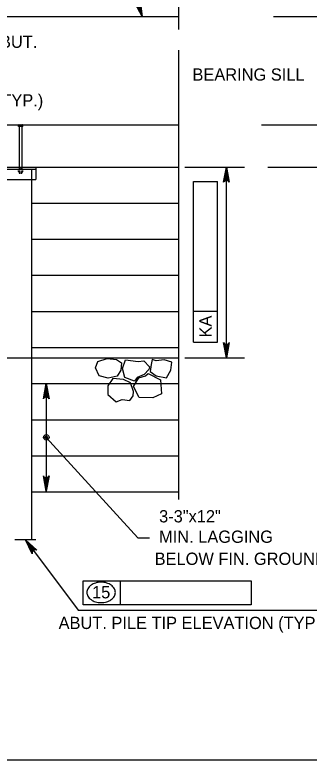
# Model space of a CAD drawing. Extents: x 638304 to 640306, y 296653 to 298435.
# Drawn here: x 639573.7 to 639645.7, y 297856.5 to 298038.9 of the extents above; entities that cross this region are included whole.
import ezdxf

# ---------------------------------------------------------------- set-up
doc = ezdxf.new("R2010")
doc.units = 0
for name, color, linetype in [('2', 7, 'Continuous'), ('4', 7, 'Continuous'), ('Level 3', 7, 'Continuous'), ('Level 4', 7, 'Continuous'), ('Level 5', 7, 'Continuous'), ('Level 52', 7, 'Continuous'), ('Level 8', 7, 'Continuous')]:
    doc.layers.add(name, color=color, linetype=linetype)

# ---------------------------------------------------------------- blocks, each defined once
blk = doc.blocks.new('ROCK')
at = {"layer": '4'}
for points in [[(2.36725, 1.088), (2.2065, 0.82625), (2.378625, 0.506625), (2.66975, 0.3095), (3.128875, 0.403375), (3.48475, 0.6775), (3.4915, 1.123375), (3.25625, 1.36725), (2.783625, 1.308375)], [(1.10175, -0.02725), (1.4015, -0.159125), (1.78825, -0.148875), (1.980875, -0.266), (2.343375, 0.09475), (2.27875, 0.5505), (1.969375, 0.883), (1.4225, 0.553625), (1.152875, 0.479), (1.0105, 0.082)], [(0.74675, 0.359875), (0.882, 0.16), (1.072875, -0.144), (0.892, -0.457375), (0.448125, -0.758625), (0.1, -0.49325), (-0.095, -0.146375), (0.202875, 0.1025), (0.579125, 0.219875)], [(2.231375, -0.71725), (2.2025, -0.266375), (2.45475, 0.037125), (2.9085, 0.28875), (3.2995, 0.047625), (3.46875, -0.344), (3.231625, -0.855), (2.92, -0.860375), (2.5765, -1.054625), (2.340375, -0.904375)], [(1.2085, -0.192875), (0.778375, -0.737625), (1.008375, -1.391375), (1.48725, -1.396875), (2.09825, -1.106625), (2.133375, -0.486375), (1.723125, -0.203375), (1.37425, -0.239875)]]:
    blk.add_lwpolyline(points, close=True, dxfattribs=at)

msp = doc.modelspace()

# ---------------------------------------------------------------- linework, layer by layer
at = {"layer": '2'}
msp.add_line((640102.46, 297856.46), (639316.46, 297856.46), dxfattribs=at)
at = {"layer": 'Level 3'}
for p, q in [((639478.42, 298038.53), (639613.76, 298038.53)), ((639636.99, 298038.53), (639682.8, 298038.53)), ((639457.34, 298012.01), (639613.76, 298012.01)), ((639574.58, 298011.61), (639574.58, 298011.91)), ((639575.64, 298011.61), (639574.58, 298011.61)), ((639574.7, 298012.01), (639575.51, 298012.01)), ((639574.74, 298012), (639574.74, 298012)), ((639574.75, 298012), (639574.75, 298012)), ((639574.77, 298012), (639574.77, 298012)), ((639574.77, 298011.99), (639574.77, 298011.99)), ((639574.78, 298012), (639574.78, 298012)), ((639574.78, 298011.61), (639574.78, 298001.13)), ((639574.79, 298011.99), (639574.79, 298011.99)), ((639574.8, 298012), (639574.8, 298012)), ((639574.8, 298011.99), (639574.8, 298011.99)), ((639574.8, 298011.97), (639574.8, 298011.97)), ((639574.81, 298012), (639574.81, 298012)), ((639574.81, 298011.97), (639574.81, 298011.97)), ((639574.82, 298011.99), (639574.82, 298011.99)), ((639574.82, 298011.96), (639574.82, 298011.96)), ((639574.83, 298012), (639574.83, 298012)), ((639574.83, 298011.99), (639574.83, 298011.99)), ((639574.83, 298011.97), (639574.83, 298011.97)), ((639574.83, 298011.96), (639574.83, 298011.96)), ((639574.83, 298011.94), (639574.83, 298011.94)), ((639574.83, 298011.93), (639574.83, 298011.93)), ((639574.83, 298011.91), (639574.83, 298011.61)), ((639574.84, 298012), (639574.84, 298012)), ((639574.84, 298011.99), (639574.84, 298011.99)), ((639574.84, 298011.97), (639574.84, 298011.97)), ((639574.84, 298011.96), (639574.84, 298011.96)), ((639574.84, 298011.94), (639574.84, 298011.94)), ((639574.84, 298011.93), (639574.84, 298011.93)), ((639574.85, 298011.99), (639574.85, 298011.99)), ((639574.85, 298011.96), (639574.85, 298011.96)), ((639574.85, 298011.93), (639574.85, 298011.93)), ((639574.86, 298012), (639574.86, 298012)), ((639574.86, 298011.97), (639574.86, 298011.97)), ((639574.86, 298011.94), (639574.86, 298011.94)), ((639574.87, 298012), (639574.87, 298012)), ((639574.87, 298011.99), (639574.87, 298011.99)), ((639574.87, 298011.97), (639574.87, 298011.97)), ((639574.87, 298011.96), (639574.87, 298011.96)), ((639574.87, 298011.94), (639574.87, 298011.94)), ((639574.88, 298011.99), (639574.88, 298011.99)), ((639574.88, 298011.96), (639574.88, 298011.96)), ((639574.89, 298012), (639574.89, 298012)), ((639574.89, 298011.99), (639574.89, 298011.99)), ((639574.89, 298011.97), (639574.89, 298011.97)), ((639574.89, 298011.96), (639574.89, 298011.96)), ((639574.9, 298012), (639574.9, 298012)), ((639574.9, 298011.97), (639574.9, 298011.97)), ((639574.91, 298011.99), (639574.91, 298011.99)), ((639574.92, 298012), (639574.92, 298012)), ((639574.92, 298011.99), (639574.92, 298011.99)), ((639574.92, 298011.97), (639574.92, 298011.97)), ((639574.93, 298012), (639574.93, 298012)), ((639574.93, 298011.97), (639574.93, 298011.97)), ((639574.94, 298011.99), (639574.94, 298011.99)), ((639574.95, 298012), (639574.95, 298012)), ((639574.95, 298011.99), (639574.95, 298011.99)), ((639574.96, 298012), (639574.96, 298012)), ((639574.97, 298011.99), (639574.97, 298011.99)), ((639574.98, 298012), (639574.98, 298012)), ((639574.99, 298012), (639574.99, 298012)), ((639575, 298012), (639575, 298012)), ((639575.02, 298012), (639575.02, 298012)), ((639575.04, 298012), (639575.04, 298012)), ((639575.17, 298012), (639575.17, 298012)), ((639575.18, 298012), (639575.18, 298012)), ((639575.2, 298012), (639575.2, 298012)), ((639575.21, 298012), (639575.21, 298012)), ((639575.23, 298012), (639575.23, 298012)), ((639575.23, 298011.99), (639575.23, 298011.99)), ((639575.24, 298012), (639575.24, 298012)), ((639575.25, 298011.99), (639575.25, 298011.99)), ((639575.26, 298012), (639575.26, 298012)), ((639575.26, 298011.99), (639575.26, 298011.99)), ((639575.27, 298012), (639575.27, 298012)), ((639575.27, 298011.97), (639575.27, 298011.97)), ((639575.28, 298011.99), (639575.28, 298011.99)), ((639575.29, 298012), (639575.29, 298012)), ((639575.29, 298011.99), (639575.29, 298011.99)), ((639575.29, 298011.97), (639575.29, 298011.97)), ((639575.3, 298012), (639575.3, 298012)), ((639575.3, 298011.97), (639575.3, 298011.97)), ((639575.31, 298012), (639575.31, 298012)), ((639575.31, 298011.99), (639575.31, 298011.99)), ((639575.31, 298011.97), (639575.31, 298011.97)), ((639575.31, 298011.96), (639575.31, 298011.96)), ((639575.32, 298011.99), (639575.32, 298011.99)), ((639575.32, 298011.96), (639575.32, 298011.96)), ((639575.33, 298012), (639575.33, 298012)), ((639575.33, 298011.97), (639575.33, 298011.97)), ((639575.33, 298011.94), (639575.33, 298011.94)), ((639575.34, 298011.99), (639575.34, 298011.99)), ((639575.34, 298011.96), (639575.34, 298011.96)), ((639575.35, 298012), (639575.35, 298012)), ((639575.35, 298011.99), (639575.35, 298011.99)), ((639575.35, 298011.97), (639575.35, 298011.97)), ((639575.35, 298011.96), (639575.35, 298011.96)), ((639575.35, 298011.94), (639575.35, 298011.94)), ((639575.35, 298011.93), (639575.35, 298011.93)), ((639575.36, 298012), (639575.36, 298012)), ((639575.36, 298011.97), (639575.36, 298011.97)), ((639575.36, 298011.94), (639575.36, 298011.94)), ((639575.37, 298012), (639575.37, 298012)), ((639575.37, 298011.99), (639575.37, 298011.99)), ((639575.37, 298011.97), (639575.37, 298011.97)), ((639575.37, 298011.96), (639575.37, 298011.96)), ((639575.37, 298011.94), (639575.37, 298011.94)), ((639575.37, 298011.93), (639575.37, 298011.93)), ((639575.37, 298011.91), (639575.37, 298011.61)), ((639575.38, 298011.99), (639575.38, 298011.99)), ((639575.38, 298011.96), (639575.38, 298011.96)), ((639575.39, 298012), (639575.39, 298012)), ((639575.39, 298011.97), (639575.39, 298011.97)), ((639575.4, 298012), (639575.4, 298012)), ((639575.4, 298011.99), (639575.4, 298011.99)), ((639575.4, 298011.97), (639575.4, 298011.97)), ((639575.41, 298011.99), (639575.41, 298011.99)), ((639575.42, 298012), (639575.42, 298012)), ((639575.43, 298012), (639575.43, 298012)), ((639575.43, 298011.99), (639575.43, 298011.99)), ((639575.44, 298011.61), (639575.44, 298001.13)), ((639575.45, 298012), (639575.45, 298012)), ((639575.46, 298012), (639575.46, 298012)), ((639575.64, 298011.61), (639575.64, 298011.91)), ((639634.03, 298012.01), (639684.52, 298012.01)), ((639457.34, 298001.69), (639613.76, 298001.69)), ((639574.71, 298001.13), (639575.52, 298001.13)), ((639574.78, 298001.31), (639575.02, 298001.31)), ((639575.2, 298001.31), (639575.44, 298001.31)), ((639578.82, 298001.69), (639578.82, 297998.62)), ((639635.58, 298001.69), (639685.04, 298001.69)), ((639574.59, 298000.89), (639574.59, 298001.04)), ((639574.59, 298000.58), (639574.59, 298000.74)), ((639574.71, 298000.49), (639575.02, 298000.49)), ((639574.78, 298000.49), (639574.78, 298000.17)), ((639574.78, 298000.17), (639575.02, 298000.17)), ((639574.84, 298001.04), (639574.84, 298000.89)), ((639574.84, 298000.74), (639574.84, 298000.58)), ((639575.17, 298000.49), (639575.52, 298000.49)), ((639575.17, 298000.17), (639575.44, 298000.17)), ((639575.38, 298001.04), (639575.38, 298000.89)), ((639575.38, 298000.74), (639575.38, 298000.58)), ((639575.44, 298000.49), (639575.44, 298000.17)), ((639575.65, 298000.89), (639575.65, 298001.04)), ((639575.65, 298000.58), (639575.65, 298000.74)), ((639566.46, 297998.62), (639578.82, 297998.62)), ((639577.8, 297998.62), (639577.8, 297954.96)), ((639577.8, 297992.85), (639613.76, 297992.85)), ((639577.8, 297984.01), (639613.76, 297984.01)), ((639577.8, 297975.17), (639613.76, 297975.17)), ((639577.8, 297966.32), (639613.76, 297966.32)), ((639577.8, 297957.48), (639613.76, 297957.48)), ((639464.44, 297954.96), (639613.76, 297954.96)), ((639577.8, 297954.96), (639577.8, 297910.45)), ((639577.8, 297948.64), (639613.76, 297948.64)), ((639577.8, 297939.8), (639613.76, 297939.8)), ((639577.8, 297930.96), (639613.76, 297930.96)), ((639577.8, 297922.12), (639613.76, 297922.12))]:
    msp.add_line(p, q, dxfattribs=at)
for centre, radius, start, end in [((639574.71, 298011.87), 0.134, 17.4518, 162.5482), ((639575.1, 298011.58), 0.423, 51.05, 128.95), ((639575.5, 298011.86), 0.148, 91.8271, 158.7131), ((639575.5, 298011.86), 0.148, 21.2869, 91.8271), ((639574.72, 298001), 0.134, 17.4518, 162.5482), ((639575.11, 298000.71), 0.423, 51.05, 128.95), ((639575.51, 298000.99), 0.148, 91.8271, 158.7131), ((639575.51, 298000.99), 0.148, 21.2869, 91.8271), ((639574.72, 298000.62), 0.134, 197.4518, 342.5482), ((639575.11, 298000.91), 0.423, 231.05, 257.4918), ((639575.11, 298000.91), 0.423, 277.8862, 308.95), ((639575.51, 298000.64), 0.148, 201.2869, 268.1729), ((639575.51, 298000.64), 0.148, 268.1729, 338.7131)]:
    msp.add_arc(centre, radius, start, end, dxfattribs=at)
at = {"layer": 'Level 4'}
for p, q in [((639604.84, 298038.53), (639596.67, 298064.87)), ((639613.76, 298063.05), (639613.76, 298035.34)), ((639613.76, 298030.26), (639613.76, 297920.27)), ((639615.29, 298001.69), (639629.91, 298001.69)), ((639625.49, 297954.96), (639625.49, 298001.69)), ((639617.38, 297958.83), (639617.38, 297998.12)), ((639617.38, 297998.12), (639623.27, 297998.12)), ((639623.27, 297958.83), (639623.27, 297998.12)), ((639617.38, 297966.38), (639623.27, 297966.38)), ((639617.38, 297958.83), (639623.27, 297958.83)), ((639615.29, 297954.96), (639629.91, 297954.96)), ((639581.39, 297948.64), (639581.39, 297922.34)), ((639581.39, 297935.49), (639603.81, 297910.85)), ((639603.81, 297910.85), (639606.64, 297910.85)), ((639590.43, 297900.36), (639631.56, 297900.36)), ((639590.43, 297894.46), (639590.43, 297900.36)), ((639599.59, 297894.46), (639599.59, 297900.36)), ((639631.56, 297900.36), (639631.56, 297894.46)), ((639631.56, 297894.46), (639590.43, 297894.46)), ((639589.2, 297893.21), (639662.97, 297893.21))]:
    msp.add_line(p, q, dxfattribs=at)
for points in [[(639625.49, 298001.69), (639626.19, 297997.97), (639625.99, 297998.26), (639625.74, 297998.4), (639625.49, 297998.45), (639625.24, 297998.4), (639624.99, 297998.26), (639624.79, 297997.97), (639625.49, 298001.69), (639624.99, 297998.26), (639625.24, 297998.4), (639625.49, 298001.69), (639625.49, 297998.45), (639625.74, 297998.4), (639625.49, 298001.69), (639625.99, 297998.26)], [(639625.49, 297954.96), (639624.79, 297958.68), (639624.99, 297958.4), (639625.24, 297958.25), (639625.49, 297958.2), (639625.74, 297958.25), (639625.99, 297958.4), (639626.19, 297958.68), (639625.49, 297954.96), (639625.99, 297958.4), (639625.74, 297958.25), (639625.49, 297954.96), (639625.49, 297958.2), (639625.24, 297958.25), (639625.49, 297954.96), (639624.99, 297958.4)], [(639581.39, 297948.64), (639582.09, 297944.92), (639581.89, 297945.21), (639581.64, 297945.35), (639581.39, 297945.4), (639581.14, 297945.35), (639580.89, 297945.21), (639580.69, 297944.92), (639581.39, 297948.64), (639580.89, 297945.21), (639581.14, 297945.35), (639581.39, 297948.64), (639581.39, 297945.4), (639581.64, 297945.35), (639581.39, 297948.64), (639581.89, 297945.21)], [(639581.39, 297922.34), (639580.69, 297926.06), (639580.89, 297925.77), (639581.14, 297925.63), (639581.39, 297925.58), (639581.64, 297925.63), (639581.89, 297925.77), (639582.09, 297926.06), (639581.39, 297922.34), (639581.89, 297925.77), (639581.64, 297925.63), (639581.39, 297922.34), (639581.39, 297925.58), (639581.14, 297925.63), (639581.39, 297922.34), (639580.89, 297925.77)], [(639576.27, 297910.39), (639589.2, 297893.21)], [(639576.27, 297910.39), (639579.07, 297907.84), (639578.74, 297907.95), (639578.45, 297907.92), (639578.22, 297907.8), (639578.05, 297907.62), (639577.94, 297907.35), (639577.95, 297907), (639576.27, 297910.39), (639577.94, 297907.35), (639578.05, 297907.62), (639576.27, 297910.39), (639578.22, 297907.8), (639578.45, 297907.92), (639576.27, 297910.39), (639578.74, 297907.95)]]:
    msp.add_lwpolyline(points, dxfattribs=at)
for points in [[(639624.99, 297998.74), (639625.98, 297998.74), (639625.49, 298001.69)], [(639624.99, 297957.91), (639625.98, 297957.91), (639625.49, 297954.96)], [(639580.9, 297945.7), (639581.88, 297945.7), (639581.39, 297948.64)], [(639580.9, 297925.29), (639581.88, 297925.29), (639581.39, 297922.34)], [(639576.27, 297910.39), (639577.85, 297907.89), (639578.24, 297908.19)]]:
    msp.add_lwpolyline(points, close=True, dxfattribs=at)
for radius in [0.665, 0.333]:
    msp.add_circle((639581.39, 297935.49), radius, dxfattribs=at)
for centre, radius, start, end in [((639593.93, 297897.05), 2.75, 125.6316, 149.9767), ((639594.46, 297896.32), 3.65, 106.5358, 125.6316), ((639594.8, 297895.16), 4.86, 90, 106.5358), ((639594.8, 297895.16), 4.86, 73.4642, 90), ((639595.14, 297896.32), 3.65, 54.3684, 73.4642), ((639595.67, 297897.05), 2.75, 30.0233, 54.3684), ((639593.13, 297897.52), 1.82, 149.9767, 180), ((639593.13, 297897.52), 1.82, 180, 210.0233), ((639596.47, 297897.52), 1.82, 0, 30.0233), ((639596.47, 297897.52), 1.82, 329.9767, 0), ((639593.93, 297897.98), 2.75, 210.0233, 234.3684), ((639594.46, 297898.71), 3.65, 234.3684, 253.4642), ((639595.14, 297898.71), 3.65, 286.5358, 305.6316), ((639595.67, 297897.98), 2.75, 305.6316, 329.9767), ((639594.8, 297899.87), 4.86, 253.4642, 270), ((639594.8, 297899.87), 4.86, 270, 286.5358)]:
    msp.add_arc(centre, radius, start, end, dxfattribs=at)
at = {"layer": 'Level 52'}
msp.add_lwpolyline([(639604.84, 298038.53), (639602.63, 298042.71), (639602.97, 298042.44), (639603.33, 298042.36), (639603.64, 298042.4), (639603.92, 298042.54), (639604.17, 298042.81), (639604.3, 298043.23), (639604.84, 298038.53), (639604.17, 298042.81), (639603.92, 298042.54), (639604.84, 298038.53), (639603.64, 298042.4), (639603.33, 298042.36), (639604.84, 298038.53), (639602.97, 298042.44)], dxfattribs=at)
at = {"layer": 'Level 8'}
for p, q in [((639566.46, 298001.2), (639578.82, 298001.2)), ((639577.8, 298001.2), (639577.8, 297998.62)), ((639578.8, 297910.39), (639573.71, 297910.39))]:
    msp.add_line(p, q, dxfattribs=at)

# ---------------------------------------------------------------- block references
at = {"layer": 'Level 4', "xscale": 4.911876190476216, "yscale": -4.911876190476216, "rotation": -156.2166383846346}
msp.add_blockref('ROCK', (639611.36, 297954.39), dxfattribs=at)

# ---------------------------------------------------------------- texts
at = {"layer": 'Level 4'}
for s, height, p in [('BEARING SILL', 3.0001, (639617.17, 298022.84)), ('NUT & WASHERS (TYP.)', 3.0001, (639534.51, 298016.51)), ('BELOW FIN. GROUND', 3.0001, (639607.91, 297904.26)), ('15', 3, (639592.59, 297896.06)), ('ABUT. PILE TIP ELEVATION (TYP.)', 3.0001, (639584.41, 297888.55))]:
    msp.add_text(s, height=height, dxfattribs=at).set_placement(p)
msp.add_text('KA', height=3, rotation=90, dxfattribs=at).set_placement((639621.83, 297959.95))
at = {"layer": 'Level 5'}
for s, height, p in [('3"x12" TIMBER LAGGING ABUT.', 3.0001, (639519.06, 298030.87)), ('3-3"x12"', 3, (639609, 297914.66)), ('MIN. LAGGING', 3.0001, (639609, 297909.66))]:
    msp.add_text(s, height=height, dxfattribs=at).set_placement(p)

doc.saveas('drawing.dxf')
